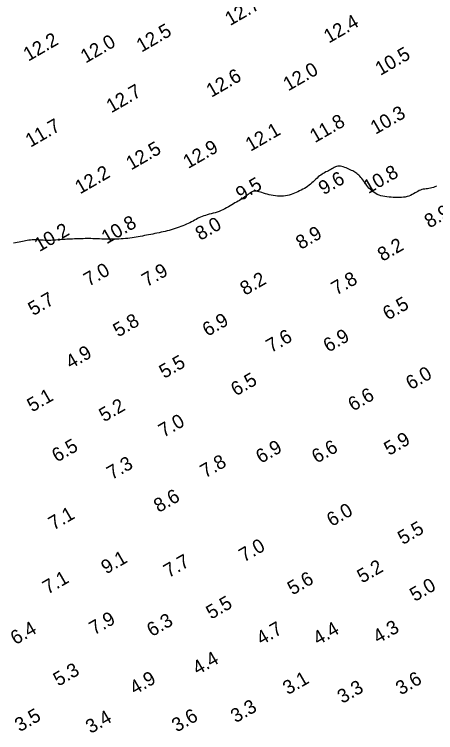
# Model space of a CAD drawing. Extents: x 3024098 to 3056816, y 418252 to 509144.
# Drawn here: x 3031072 to 3031223.8, y 418305.5 to 418564.2 of the extents above; entities that cross this region are included whole.
import ezdxf

# ---------------------------------------------------------------- set-up
doc = ezdxf.new("R2010")
doc.units = 0
doc.layers.add('V-CHAN-CONT-EL10', color=7, linetype='Continuous')
doc.layers.add('V-TOPO-SOUN-0911', color=7, linetype='Continuous')

msp = doc.modelspace()

# ---------------------------------------------------------------- linework, layer by layer
at = {"layer": 'V-CHAN-CONT-EL10'}
msp.add_lwpolyline([(3031224.08, 418502.3), (3031223.51, 418502.09), (3031222.95, 418501.89), (3031222.4, 418501.72), (3031221.87, 418501.6), (3031221.34, 418501.51), (3031220.83, 418501.43), (3031220.32, 418501.37), (3031219.82, 418501.31), (3031219.32, 418501.22), (3031218.83, 418501.11), (3031218.34, 418500.95), (3031217.85, 418500.74), (3031217.35, 418500.48), (3031216.85, 418500.2), (3031216.33, 418499.9), (3031215.8, 418499.59), (3031215.25, 418499.3), (3031214.68, 418499.02), (3031214.08, 418498.79), (3031213.46, 418498.6), (3031212.8, 418498.45), (3031212.13, 418498.35), (3031211.43, 418498.28), (3031210.71, 418498.24), (3031209.98, 418498.24), (3031209.24, 418498.25), (3031208.48, 418498.29), (3031207.73, 418498.34), (3031206.97, 418498.4), (3031206.21, 418498.49), (3031205.47, 418498.61), (3031204.75, 418498.76), (3031204.05, 418498.93), (3031203.38, 418499.15), (3031202.75, 418499.4), (3031202.16, 418499.7), (3031201.61, 418500.04), (3031201.1, 418500.41), (3031200.62, 418500.81), (3031200.17, 418501.24), (3031199.74, 418501.69), (3031199.33, 418502.16), (3031198.94, 418502.65), (3031198.57, 418503.14), (3031198.2, 418503.64), (3031197.85, 418504.13), (3031197.5, 418504.61), (3031197.15, 418505.08), (3031196.81, 418505.52), (3031196.47, 418505.92), (3031196.13, 418506.29), (3031195.78, 418506.62), (3031195.43, 418506.91), (3031195.07, 418507.17), (3031194.69, 418507.41), (3031194.3, 418507.62), (3031193.89, 418507.84), (3031193.47, 418508.04), (3031193.02, 418508.26), (3031192.54, 418508.49), (3031192.04, 418508.71), (3031191.54, 418508.93), (3031191.02, 418509.14), (3031190.5, 418509.31), (3031189.98, 418509.45), (3031189.48, 418509.54), (3031188.99, 418509.57), (3031188.53, 418509.53), (3031188.08, 418509.44), (3031187.64, 418509.29), (3031187.22, 418509.11), (3031186.8, 418508.9), (3031186.39, 418508.66), (3031185.97, 418508.42), (3031185.54, 418508.17), (3031185.11, 418507.94), (3031184.67, 418507.7), (3031184.22, 418507.47), (3031183.76, 418507.22), (3031183.3, 418506.97), (3031182.84, 418506.69), (3031182.39, 418506.38), (3031181.93, 418506.05), (3031181.48, 418505.68), (3031181.03, 418505.28), (3031180.58, 418504.85), (3031180.12, 418504.42), (3031179.65, 418503.97), (3031179.18, 418503.53), (3031178.69, 418503.1), (3031178.18, 418502.68), (3031177.65, 418502.29), (3031177.11, 418501.92), (3031176.54, 418501.57), (3031175.96, 418501.24), (3031175.37, 418500.93), (3031174.77, 418500.63), (3031174.16, 418500.35), (3031173.55, 418500.08), (3031172.93, 418499.82), (3031172.3, 418499.57), (3031171.67, 418499.34), (3031171.02, 418499.14), (3031170.36, 418498.97), (3031169.68, 418498.84), (3031168.99, 418498.74), (3031168.27, 418498.7), (3031167.53, 418498.7), (3031166.78, 418498.75), (3031166.02, 418498.83), (3031165.26, 418498.95), (3031164.52, 418499.1), (3031163.79, 418499.27), (3031163.08, 418499.46), (3031162.42, 418499.65), (3031161.79, 418499.85), (3031161.2, 418500.04), (3031160.65, 418500.22), (3031160.13, 418500.37), (3031159.64, 418500.49), (3031159.17, 418500.56), (3031158.72, 418500.58), (3031158.29, 418500.53), (3031157.87, 418500.41), (3031157.46, 418500.22), (3031157.05, 418499.99), (3031156.65, 418499.71), (3031156.24, 418499.41), (3031155.83, 418499.08), (3031155.41, 418498.75), (3031154.97, 418498.43), (3031154.52, 418498.12), (3031154.06, 418497.82), (3031153.58, 418497.52), (3031153.08, 418497.23), (3031152.57, 418496.94), (3031152.03, 418496.64), (3031151.48, 418496.33), (3031150.91, 418496), (3031150.33, 418495.66), (3031149.72, 418495.3), (3031149.1, 418494.94), (3031148.46, 418494.58), (3031147.81, 418494.23), (3031147.14, 418493.89), (3031146.45, 418493.57), (3031145.75, 418493.28), (3031145.04, 418493.03), (3031144.32, 418492.8), (3031143.6, 418492.6), (3031142.89, 418492.41), (3031142.18, 418492.22), (3031141.5, 418492.04), (3031140.83, 418491.85), (3031140.21, 418491.65), (3031139.61, 418491.43), (3031139.05, 418491.19), (3031138.5, 418490.93), (3031137.97, 418490.66), (3031137.45, 418490.38), (3031136.92, 418490.09), (3031136.38, 418489.8), (3031135.82, 418489.51), (3031135.24, 418489.21), (3031134.63, 418488.92), (3031134, 418488.64), (3031133.35, 418488.35), (3031132.68, 418488.08), (3031132, 418487.81), (3031131.32, 418487.55), (3031130.62, 418487.3), (3031129.92, 418487.07), (3031129.22, 418486.85), (3031128.51, 418486.64), (3031127.79, 418486.44), (3031127.07, 418486.25), (3031126.34, 418486.07), (3031125.61, 418485.89), (3031124.87, 418485.73), (3031124.13, 418485.56), (3031123.38, 418485.41), (3031122.63, 418485.26), (3031121.88, 418485.11), (3031121.12, 418484.96), (3031120.37, 418484.82), (3031119.62, 418484.67), (3031118.87, 418484.53), (3031118.13, 418484.39), (3031117.39, 418484.24), (3031116.65, 418484.11), (3031115.91, 418483.97), (3031115.16, 418483.85), (3031114.41, 418483.73), (3031113.64, 418483.62), (3031112.86, 418483.53), (3031112.06, 418483.45), (3031111.25, 418483.38), (3031110.43, 418483.33), (3031109.59, 418483.29), (3031108.74, 418483.27), (3031107.89, 418483.25), (3031107.02, 418483.24), (3031106.15, 418483.25), (3031105.28, 418483.27), (3031104.41, 418483.29), (3031103.55, 418483.32), (3031102.7, 418483.35), (3031101.87, 418483.38), (3031101.06, 418483.41), (3031100.27, 418483.44), (3031099.52, 418483.45), (3031098.81, 418483.46), (3031098.13, 418483.46), (3031097.47, 418483.45), (3031096.83, 418483.44), (3031096.2, 418483.42), (3031095.58, 418483.4), (3031094.95, 418483.38), (3031094.31, 418483.35), (3031093.66, 418483.33), (3031092.99, 418483.31), (3031092.31, 418483.29), (3031091.63, 418483.26), (3031090.95, 418483.23), (3031090.27, 418483.2), (3031089.59, 418483.16), (3031088.93, 418483.12), (3031088.28, 418483.07), (3031087.64, 418483.01), (3031087.01, 418482.95), (3031086.38, 418482.9), (3031085.75, 418482.85), (3031085.12, 418482.82), (3031084.47, 418482.8), (3031083.81, 418482.8), (3031083.14, 418482.81), (3031082.45, 418482.85), (3031081.76, 418482.89), (3031081.07, 418482.93), (3031080.39, 418482.97), (3031079.71, 418482.99), (3031079.06, 418483), (3031078.42, 418482.98), (3031077.81, 418482.93), (3031077.23, 418482.86), (3031076.65, 418482.76), (3031076.08, 418482.65), (3031075.52, 418482.52), (3031074.94, 418482.4), (3031074.34, 418482.27), (3031073.73, 418482.15), (3031073.08, 418482.04), (3031072.41, 418481.95), (3031071.72, 418481.88)], dxfattribs=at)

# ---------------------------------------------------------------- texts
at = {"layer": 'V-TOPO-SOUN-0911'}
for s, p in [('12.7 ', (3031149.7, 418559.98)), ('12.4 ', (3031185.26, 418553.68)), ('12.5 ', (3031117.8, 418550.43)), ('12.2 ', (3031077.06, 418547.19)), ('12.0 ', (3031097.68, 418546.5)), ('10.5 ', (3031203.82, 418542.04)), ('12.0 ', (3031170.65, 418536.46)), ('12.6 ', (3031142.97, 418534.17)), ('12.7 ', (3031106.95, 418528.58)), ('10.3 ', (3031202.09, 418520.84)), ('11.7 ', (3031077.81, 418516.18)), ('11.8 ', (3031180.27, 418517.82)), ('12.1 ', (3031157.06, 418514.72)), ('12.5 ', (3031114.06, 418507.98)), ('12.9 ', (3031134.61, 418508.51)), ('12.2 ', (3031095.66, 418499.35)), ('10.8 ', (3031199.53, 418499.48)), ('9.5', (3031153.59, 418496.96)), ('9.6', (3031183.39, 418499.04)), ('8.9', (3031221.51, 418487.09)), ('10.8 ', (3031105.21, 418481.34)), ('8.0', (3031139.02, 418482.62)), ('10.2 ', (3031081.03, 418478.58)), ('8.9', (3031175.22, 418479.38)), ('8.2', (3031204.65, 418475.08)), ('7.0', (3031098.79, 418466.09)), ('7.9', (3031119.74, 418465.93)), ('8.2', (3031155.14, 418462.84)), ('7.8', (3031187.98, 418462.94)), ('5.7', (3031078.8, 418455.53)), ('6.5', (3031206.51, 418453.92)), ('5.8', (3031109.41, 418447.85)), ('6.9', (3031141.56, 418448.05)), ('7.6', (3031164.49, 418442.18)), ('6.9', (3031185.1, 418442.34)), ('4.9', (3031092.31, 418436.37)), ('5.5', (3031126, 418432.92)), ('6.0', (3031214.84, 418428.82)), ('6.5', (3031151.82, 418426.59)), ('5.1', (3031078.42, 418420.83)), ('6.6', (3031194.02, 418421.12)), ('5.2', (3031104.32, 418417.27)), ('7.0', (3031125.76, 418411.69)), ('5.9', (3031206.98, 418405.17)), ('6.5', (3031087.35, 418402.74)), ('6.9', (3031160.82, 418402.31)), ('6.6', (3031180.93, 418402.35)), ('7.3', (3031107.14, 418396.44)), ('7.8', (3031140.77, 418397.06)), ('8.6', (3031124.01, 418384.63)), ('7.1', (3031086.13, 418378.28)), ('6.0', (3031186.33, 418379.57)), ('5.5', (3031211.92, 418373.05)), ('7.0', (3031154.73, 418366.78)), ('9.1', (3031105.09, 418362.46)), ('7.7', (3031127.58, 418361.14)), ('5.2', (3031197.27, 418359.2)), ('7.1', (3031084.03, 418355.21)), ('5.6', (3031172.2, 418354.91)), ('5.0', (3031216.25, 418352.57)), ('5.5', (3031142.9, 418346.18)), ('7.9', (3031100.78, 418340.5)), ('6.3', (3031121.55, 418339.91)), ('6.4', (3031072.43, 418336.99)), ('4.7', (3031161.02, 418336.89)), ('4.4', (3031181.39, 418336.86)), ('4.3', (3031203.01, 418337.45)), ('4.4', (3031138.02, 418326.16)), ('5.3', (3031087.85, 418322.06)), ('4.9', (3031115.38, 418319.04)), ('3.1', (3031170.54, 418318.99)), ('3.6', (3031211.18, 418318.89)), ('3.3', (3031190.15, 418315.83)), ('3.3', (3031151.73, 418308.87)), ('3.5', (3031073.96, 418305.63)), ('3.6', (3031130.53, 418305.53)), ('3.4', (3031099.5, 418305))]:
    msp.add_text(s, height=5, rotation=30, dxfattribs=at).set_placement(p)

doc.saveas('drawing.dxf')
